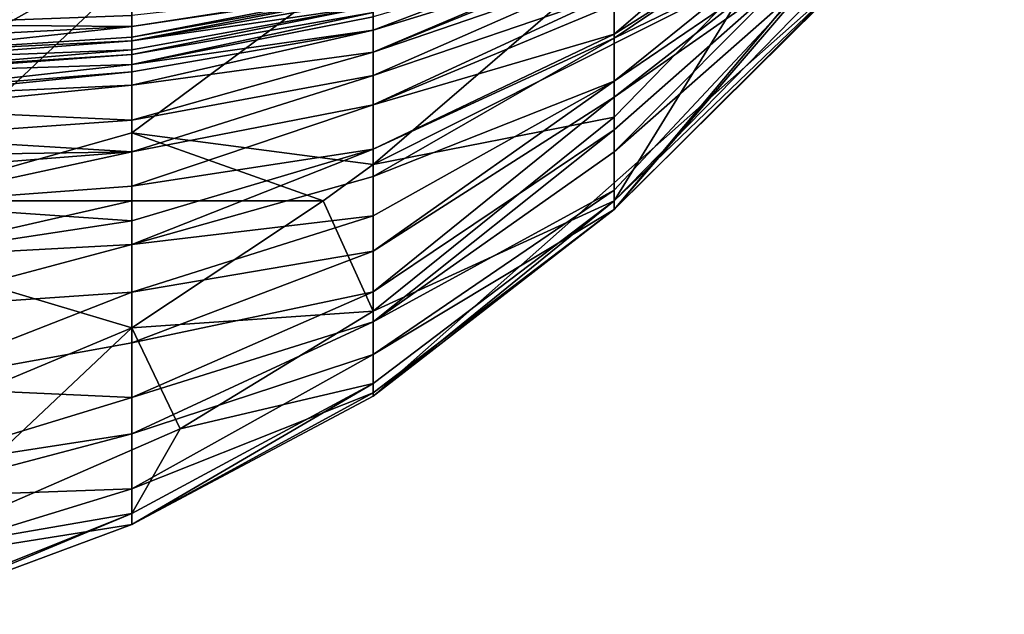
# Model space of a CAD drawing. Extents: x -161 to 11, y -10 to 160.
# Tile 379 of 499: x 0.973 to 0.9909, y -0.3558 to -0.345. Entities that reach past the tile are written whole.
import ezdxf

# ---------------------------------------------------------------- set-up
doc = ezdxf.new("R2010")
doc.units = 0
doc.header["$MEASUREMENT"] = 0
doc.layers.get('0').update_dxf_attribs({"linetype": 'CONTINUOUS'})

msp = doc.modelspace()

# ---------------------------------------------------------------- linework, layer by layer
for points in [[(0.98385, -0.348411, 0.030193), (0.990947, -0.339952, 0.030193), (0.987539, -0.344102, 0.045221)], [(0.98824, -0.344054, 0.026436), (0.990947, -0.339952, 0.030193), (0.98385, -0.348411, 0.030193)], [(0.975071, -0.343241, 0.018921), (0.970681, -0.345872, 0.018921), (0.975071, -0.343754, 0.022678)], [(0.970681, -0.343861, 0.015164), (0.970681, -0.345872, 0.018921), (0.975071, -0.343241, 0.018921)], [(0.975071, -0.343493, 0.026436), (0.970681, -0.345809, 0.026436), (0.970681, -0.344869, 0.03395)], [(0.975071, -0.343754, 0.022678), (0.970681, -0.345809, 0.026436), (0.975071, -0.343493, 0.026436)], [(0.970681, -0.343763, 0.270649), (0.970681, -0.345042, 0.266891), (0.975071, -0.343665, 0.270649)], [(0.970681, -0.345042, 0.266891), (0.975071, -0.344881, 0.266891), (0.975071, -0.343665, 0.270649)], [(0.970681, -0.345809, 0.026436), (0.975071, -0.343754, 0.022678), (0.970681, -0.346208, 0.022678)], [(0.970681, -0.346208, 0.022678), (0.975071, -0.343754, 0.022678), (0.970681, -0.345872, 0.018921)], [(0.97946, -0.343755, 0.00765), (0.97946, -0.34759, 0.011407), (0.975071, -0.347014, 0.00765)], [(0.97946, -0.343755, 0.00765), (0.975071, -0.347014, 0.00765), (0.975071, -0.344102, 0.005381)], [(0.98385, -0.343812, 0.011407), (0.97946, -0.34759, 0.011407), (0.97946, -0.343755, 0.00765)], [(0.97946, -0.345548, 0.157935), (0.98385, -0.343767, 0.157935), (0.982855, -0.344102, 0.165449)], [(0.98385, -0.343767, 0.157935), (0.97946, -0.345548, 0.157935), (0.98385, -0.344043, 0.146664)], [(0.97946, -0.34759, 0.011407), (0.98385, -0.343812, 0.011407), (0.9864, -0.344102, 0.015164)], [(0.975071, -0.344102, 0.005381), (0.970681, -0.348252, 0.006754), (0.970681, -0.344088, 0.003893)], [(0.970681, -0.348252, 0.006754), (0.975071, -0.344102, 0.005381), (0.975071, -0.347014, 0.00765)], [(0.97946, -0.351805, 0.022678), (0.98385, -0.348252, 0.01875), (0.98824, -0.344029, 0.022678)], [(0.98385, -0.348411, 0.030193), (0.97946, -0.351805, 0.022678), (0.98824, -0.344029, 0.022678)], [(0.98385, -0.344043, 0.146664), (0.97946, -0.345548, 0.157935), (0.97946, -0.345972, 0.139149)], [(0.98385, -0.344471, 0.124121), (0.98385, -0.344043, 0.146664), (0.97946, -0.345972, 0.139149)], [(0.9864, -0.344102, 0.015164), (0.98385, -0.346731, 0.015164), (0.97946, -0.34759, 0.011407)], [(0.97946, -0.344902, 0.199263), (0.97946, -0.345148, 0.180478), (0.982199, -0.344102, 0.180478)], [(0.982199, -0.344102, 0.180478), (0.97946, -0.345148, 0.180478), (0.982855, -0.344102, 0.165449)], [(0.97946, -0.345548, 0.157935), (0.982855, -0.344102, 0.165449), (0.97946, -0.345148, 0.180478)], [(0.987899, -0.344102, 0.018921), (0.98824, -0.344029, 0.022678), (0.98385, -0.348252, 0.01875)], [(0.98824, -0.344054, 0.026436), (0.98385, -0.348411, 0.030193), (0.98824, -0.344029, 0.022678)], [(0.9864, -0.344102, 0.015164), (0.987899, -0.344102, 0.018921), (0.98385, -0.348252, 0.01875)], [(0.9864, -0.344102, 0.015164), (0.98385, -0.348252, 0.01875), (0.98385, -0.346731, 0.015164)], [(0.985141, -0.344102, 0.105335), (0.98385, -0.344683, 0.116607), (0.98385, -0.345222, 0.097821)], [(0.98385, -0.345222, 0.097821), (0.985606, -0.344102, 0.090307), (0.985141, -0.344102, 0.105335)], [(0.98385, -0.345292, 0.094064), (0.985606, -0.344102, 0.090307), (0.98385, -0.345222, 0.097821)], [(0.985606, -0.344102, 0.090307), (0.98385, -0.345292, 0.094064), (0.986289, -0.344102, 0.075278)], [(0.98385, -0.346072, 0.075278), (0.986289, -0.344102, 0.075278), (0.98385, -0.345292, 0.094064)], [(0.986289, -0.344102, 0.075278), (0.98385, -0.346072, 0.075278), (0.986739, -0.344102, 0.064007)], [(0.986739, -0.344102, 0.064007), (0.98385, -0.346072, 0.075278), (0.98385, -0.346366, 0.067764)], [(0.986739, -0.344102, 0.064007), (0.98385, -0.346366, 0.067764), (0.987079, -0.344102, 0.056493)], [(0.98385, -0.346366, 0.067764), (0.98385, -0.346963, 0.056493), (0.987079, -0.344102, 0.056493)], [(0.987079, -0.344102, 0.056493), (0.98385, -0.346963, 0.056493), (0.98385, -0.347362, 0.048978)], [(0.987079, -0.344102, 0.056493), (0.98385, -0.347362, 0.048978), (0.987539, -0.344102, 0.045221)], [(0.987539, -0.344102, 0.045221), (0.98385, -0.347362, 0.048978), (0.98385, -0.348058, 0.037707)], [(0.98385, -0.348411, 0.030193), (0.987539, -0.344102, 0.045221), (0.98385, -0.348058, 0.037707)], [(0.975071, -0.344881, 0.266891), (0.975071, -0.34508, 0.263134), (0.97946, -0.344396, 0.263134)], [(0.97946, -0.344396, 0.263134), (0.975071, -0.34508, 0.263134), (0.97946, -0.344418, 0.248106)], [(0.97946, -0.344418, 0.248106), (0.975071, -0.34508, 0.263134), (0.975071, -0.345277, 0.240592)], [(0.97946, -0.344418, 0.248106), (0.975071, -0.345277, 0.240592), (0.97946, -0.344485, 0.240592)], [(0.97946, -0.344485, 0.240592), (0.975071, -0.345277, 0.240592), (0.975071, -0.345339, 0.233077)], [(0.975071, -0.345339, 0.233077), (0.97946, -0.34457, 0.233077), (0.97946, -0.344485, 0.240592)], [(0.97946, -0.345972, 0.139149), (0.97946, -0.346506, 0.120364), (0.98385, -0.344471, 0.124121)], [(0.98385, -0.344471, 0.124121), (0.97946, -0.346506, 0.120364), (0.98385, -0.344683, 0.116607)], [(0.97946, -0.344702, 0.218049), (0.97946, -0.34457, 0.233077), (0.975071, -0.345339, 0.233077)], [(0.98385, -0.344683, 0.116607), (0.97946, -0.346506, 0.120364), (0.98385, -0.345222, 0.097821)], [(0.975071, -0.345339, 0.233077), (0.975071, -0.345506, 0.214292), (0.97946, -0.344702, 0.218049)], [(0.97946, -0.344702, 0.218049), (0.975071, -0.345506, 0.214292), (0.975071, -0.345587, 0.206778)], [(0.97946, -0.344702, 0.218049), (0.975071, -0.345587, 0.206778), (0.97946, -0.344827, 0.20302)], [(0.975071, -0.345587, 0.206778), (0.975071, -0.345772, 0.199263), (0.97946, -0.344827, 0.20302)], [(0.97946, -0.344827, 0.20302), (0.975071, -0.345772, 0.199263), (0.97946, -0.344902, 0.199263)], [(0.970681, -0.345042, 0.266891), (0.975071, -0.34508, 0.263134), (0.975071, -0.344881, 0.266891)], [(0.970681, -0.345042, 0.266891), (0.970681, -0.345303, 0.263134), (0.975071, -0.34508, 0.263134)], [(0.97946, -0.344902, 0.199263), (0.975071, -0.345772, 0.199263), (0.97946, -0.345148, 0.180478)], [(0.975071, -0.34508, 0.263134), (0.970681, -0.345303, 0.263134), (0.970681, -0.345553, 0.244349)], [(0.975071, -0.34508, 0.263134), (0.970681, -0.345553, 0.244349), (0.975071, -0.345277, 0.240592)], [(0.975071, -0.345908, 0.187992), (0.97946, -0.345148, 0.180478), (0.975071, -0.345772, 0.199263)], [(0.97946, -0.345148, 0.180478), (0.975071, -0.345908, 0.187992), (0.975071, -0.346145, 0.172963)], [(0.97946, -0.345148, 0.180478), (0.975071, -0.346145, 0.172963), (0.97946, -0.345548, 0.157935)], [(0.97946, -0.346506, 0.120364), (0.97946, -0.347311, 0.097821), (0.98385, -0.345222, 0.097821)], [(0.98385, -0.345222, 0.097821), (0.97946, -0.347311, 0.097821), (0.98385, -0.345292, 0.094064)], [(0.975071, -0.345277, 0.240592), (0.970681, -0.345553, 0.244349), (0.975071, -0.345339, 0.233077)], [(0.970681, -0.345553, 0.244349), (0.970681, -0.345676, 0.233077), (0.975071, -0.345339, 0.233077)], [(0.975071, -0.345506, 0.214292), (0.975071, -0.345339, 0.233077), (0.970681, -0.345676, 0.233077)], [(0.97946, -0.347811, 0.08655), (0.98385, -0.345292, 0.094064), (0.97946, -0.347311, 0.097821)], [(0.98385, -0.345292, 0.094064), (0.97946, -0.347811, 0.08655), (0.98385, -0.346072, 0.075278)], [(0.975071, -0.345587, 0.206778), (0.975071, -0.345506, 0.214292), (0.970681, -0.345867, 0.218049)], [(0.970681, -0.345676, 0.233077), (0.970681, -0.345867, 0.218049), (0.975071, -0.345506, 0.214292)], [(0.97946, -0.345548, 0.157935), (0.975071, -0.346145, 0.172963), (0.975071, -0.346787, 0.142906)], [(0.97946, -0.345548, 0.157935), (0.975071, -0.346787, 0.142906), (0.97946, -0.345972, 0.139149)], [(0.970681, -0.345867, 0.218049), (0.970681, -0.345909, 0.206778), (0.975071, -0.345587, 0.206778)], [(0.975071, -0.345587, 0.206778), (0.970681, -0.345909, 0.206778), (0.975071, -0.345772, 0.199263)], [(0.975071, -0.345772, 0.199263), (0.970681, -0.345909, 0.206778), (0.970681, -0.346255, 0.187992)], [(0.975071, -0.345772, 0.199263), (0.970681, -0.346255, 0.187992), (0.975071, -0.345908, 0.187992)], [(0.975071, -0.345908, 0.187992), (0.970681, -0.346255, 0.187992), (0.970681, -0.346347, 0.180478)], [(0.975071, -0.345908, 0.187992), (0.970681, -0.346347, 0.180478), (0.975071, -0.346145, 0.172963)], [(0.97946, -0.345972, 0.139149), (0.975071, -0.346787, 0.142906), (0.975071, -0.347358, 0.124121)], [(0.97946, -0.345972, 0.139149), (0.975071, -0.347358, 0.124121), (0.97946, -0.346506, 0.120364)], [(0.97946, -0.349168, 0.064007), (0.98385, -0.346366, 0.067764), (0.98385, -0.346072, 0.075278)], [(0.98385, -0.346072, 0.075278), (0.97946, -0.348525, 0.075278), (0.97946, -0.349168, 0.064007)], [(0.97946, -0.347811, 0.08655), (0.97946, -0.348525, 0.075278), (0.98385, -0.346072, 0.075278)], [(0.975071, -0.346145, 0.172963), (0.970681, -0.346347, 0.180478), (0.970681, -0.346582, 0.165449)], [(0.975071, -0.346145, 0.172963), (0.970681, -0.346582, 0.165449), (0.975071, -0.346787, 0.142906)], [(0.98385, -0.346366, 0.067764), (0.97946, -0.349168, 0.064007), (0.97946, -0.349909, 0.052735)], [(0.98385, -0.346366, 0.067764), (0.97946, -0.349909, 0.052735), (0.98385, -0.346963, 0.056493)], [(0.970681, -0.346582, 0.165449), (0.970681, -0.347094, 0.142906), (0.975071, -0.346787, 0.142906)], [(0.97946, -0.346506, 0.120364), (0.975071, -0.347358, 0.124121), (0.975071, -0.347987, 0.109092)], [(0.97946, -0.347311, 0.097821), (0.97946, -0.346506, 0.120364), (0.975071, -0.347987, 0.109092)], [(0.975071, -0.346787, 0.142906), (0.970681, -0.347094, 0.142906), (0.975071, -0.347358, 0.124121)], [(0.98385, -0.346731, 0.015164), (0.97946, -0.350259, 0.015164), (0.97946, -0.34759, 0.011407)], [(0.98385, -0.348252, 0.01875), (0.97946, -0.350259, 0.015164), (0.98385, -0.346731, 0.015164)], [(0.975071, -0.347014, 0.00765), (0.975071, -0.348252, 0.008835), (0.970681, -0.348252, 0.006754)], [(0.978553, -0.348252, 0.011407), (0.975071, -0.348252, 0.008835), (0.975071, -0.347014, 0.00765)], [(0.97946, -0.34759, 0.011407), (0.978553, -0.348252, 0.011407), (0.975071, -0.347014, 0.00765)], [(0.98385, -0.346963, 0.056493), (0.97946, -0.350455, 0.045221), (0.98385, -0.347362, 0.048978)], [(0.98385, -0.346963, 0.056493), (0.97946, -0.349909, 0.052735), (0.97946, -0.350455, 0.045221)], [(0.970681, -0.34743, 0.131635), (0.975071, -0.347358, 0.124121), (0.970681, -0.347094, 0.142906)], [(0.970681, -0.34743, 0.131635), (0.970681, -0.347707, 0.124121), (0.975071, -0.347358, 0.124121)], [(0.975071, -0.347358, 0.124121), (0.970681, -0.347707, 0.124121), (0.970681, -0.348314, 0.109092)], [(0.975071, -0.347358, 0.124121), (0.970681, -0.348314, 0.109092), (0.975071, -0.347987, 0.109092)], [(0.975071, -0.347987, 0.109092), (0.975071, -0.348614, 0.094064), (0.97946, -0.347311, 0.097821)], [(0.97946, -0.347311, 0.097821), (0.975071, -0.348614, 0.094064), (0.975071, -0.349046, 0.08655)], [(0.97946, -0.347311, 0.097821), (0.975071, -0.349046, 0.08655), (0.97946, -0.347811, 0.08655)], [(0.98385, -0.348058, 0.037707), (0.98385, -0.347362, 0.048978), (0.97946, -0.350455, 0.045221)], [(0.97946, -0.350259, 0.015164), (0.978553, -0.348252, 0.011407), (0.97946, -0.34759, 0.011407)], [(0.97946, -0.347811, 0.08655), (0.975071, -0.349046, 0.08655), (0.97946, -0.348525, 0.075278)], [(0.975071, -0.347987, 0.109092), (0.970681, -0.348314, 0.109092), (0.975071, -0.348614, 0.094064)], [(0.97946, -0.350455, 0.045221), (0.97946, -0.351048, 0.037707), (0.98385, -0.348058, 0.037707)], [(0.98385, -0.348058, 0.037707), (0.97946, -0.351048, 0.037707), (0.98385, -0.348411, 0.030193)], [(0.970681, -0.349255, 0.00765), (0.975071, -0.348252, 0.008835), (0.975071, -0.350564, 0.011407)], [(0.975071, -0.348252, 0.008835), (0.970681, -0.349255, 0.00765), (0.970681, -0.348252, 0.006754)], [(0.975071, -0.350564, 0.011407), (0.978553, -0.348252, 0.011407), (0.97946, -0.350259, 0.015164)], [(0.975071, -0.350564, 0.011407), (0.975071, -0.348252, 0.008835), (0.978553, -0.348252, 0.011407)], [(0.97946, -0.351805, 0.022678), (0.97946, -0.351577, 0.018921), (0.98385, -0.348252, 0.01875)], [(0.97946, -0.350259, 0.015164), (0.98385, -0.348252, 0.01875), (0.97946, -0.351577, 0.018921)], [(0.970681, -0.349285, 0.090307), (0.975071, -0.348614, 0.094064), (0.970681, -0.348314, 0.109092)], [(0.97946, -0.351048, 0.037707), (0.97946, -0.351744, 0.026436), (0.98385, -0.348411, 0.030193)], [(0.97946, -0.351805, 0.022678), (0.98385, -0.348411, 0.030193), (0.97946, -0.351744, 0.026436)], [(0.975071, -0.348614, 0.094064), (0.970681, -0.349285, 0.090307), (0.975071, -0.349046, 0.08655)], [(0.975071, -0.349916, 0.075278), (0.97946, -0.348525, 0.075278), (0.975071, -0.349046, 0.08655)], [(0.97946, -0.348525, 0.075278), (0.975071, -0.349916, 0.075278), (0.97946, -0.349168, 0.064007)], [(0.975071, -0.349046, 0.08655), (0.970681, -0.349285, 0.090307), (0.970681, -0.350215, 0.079035)], [(0.975071, -0.349046, 0.08655), (0.970681, -0.350215, 0.079035), (0.975071, -0.349916, 0.075278)], [(0.975071, -0.349916, 0.075278), (0.975071, -0.350833, 0.064007), (0.97946, -0.349168, 0.064007)], [(0.97946, -0.349909, 0.052735), (0.97946, -0.349168, 0.064007), (0.975071, -0.350833, 0.064007)], [(0.975071, -0.350564, 0.011407), (0.970681, -0.352402, 0.011279), (0.970681, -0.349255, 0.00765)], [(0.975071, -0.349916, 0.075278), (0.970681, -0.350215, 0.079035), (0.970681, -0.35163, 0.064007)], [(0.975071, -0.349916, 0.075278), (0.970681, -0.35163, 0.064007), (0.975071, -0.350833, 0.064007)], [(0.975071, -0.350833, 0.064007), (0.975071, -0.351832, 0.052735), (0.97946, -0.349909, 0.052735)], [(0.97946, -0.349909, 0.052735), (0.975071, -0.351832, 0.052735), (0.97946, -0.350455, 0.045221)], [(0.975953, -0.352402, 0.015164), (0.975071, -0.350564, 0.011407), (0.97946, -0.350259, 0.015164)], [(0.975953, -0.352402, 0.015164), (0.97946, -0.350259, 0.015164), (0.97946, -0.351577, 0.018921)], [(0.975071, -0.350564, 0.011407), (0.970681, -0.3547, 0.015164), (0.970681, -0.352402, 0.011279)], [(0.970681, -0.3547, 0.015164), (0.975071, -0.350564, 0.011407), (0.975953, -0.352402, 0.015164)], [(0.975071, -0.351832, 0.052735), (0.975071, -0.352488, 0.045221), (0.97946, -0.350455, 0.045221)], [(0.97946, -0.350455, 0.045221), (0.975071, -0.352488, 0.045221), (0.97946, -0.351048, 0.037707)], [(0.975071, -0.351832, 0.052735), (0.975071, -0.350833, 0.064007), (0.970681, -0.35163, 0.064007)], [(0.975071, -0.352488, 0.045221), (0.975071, -0.353494, 0.03395), (0.97946, -0.351048, 0.037707)], [(0.97946, -0.351048, 0.037707), (0.975071, -0.353494, 0.03395), (0.97946, -0.351744, 0.026436)], [(0.970681, -0.35163, 0.064007), (0.970681, -0.353168, 0.048978), (0.975071, -0.351832, 0.052735)], [(0.97946, -0.351805, 0.022678), (0.975071, -0.354143, 0.022678), (0.97946, -0.351577, 0.018921)], [(0.975071, -0.353938, 0.018921), (0.97946, -0.351577, 0.018921), (0.975071, -0.354143, 0.022678)], [(0.97946, -0.351577, 0.018921), (0.975071, -0.353938, 0.018921), (0.975953, -0.352402, 0.015164)], [(0.975071, -0.351832, 0.052735), (0.970681, -0.353168, 0.048978), (0.975071, -0.352488, 0.045221)], [(0.975071, -0.353494, 0.03395), (0.975071, -0.354143, 0.022678), (0.97946, -0.351744, 0.026436)], [(0.97946, -0.351744, 0.026436), (0.975071, -0.354143, 0.022678), (0.97946, -0.351805, 0.022678)], [(0.975071, -0.353938, 0.018921), (0.970681, -0.3547, 0.015164), (0.975953, -0.352402, 0.015164)], [(0.970681, -0.353168, 0.048978), (0.970681, -0.35365, 0.045221), (0.975071, -0.352488, 0.045221)], [(0.975071, -0.352488, 0.045221), (0.970681, -0.35365, 0.045221), (0.975071, -0.353494, 0.03395)], [(0.970681, -0.35365, 0.045221), (0.970681, -0.354839, 0.03395), (0.975071, -0.353494, 0.03395)], [(0.975071, -0.353494, 0.03395), (0.970681, -0.354839, 0.03395), (0.975071, -0.354143, 0.022678)], [(0.970681, -0.3557, 0.018921), (0.975071, -0.353938, 0.018921), (0.970681, -0.355774, 0.022678)], [(0.970681, -0.3557, 0.018921), (0.970681, -0.3547, 0.015164), (0.975071, -0.353938, 0.018921)], [(0.975071, -0.354143, 0.022678), (0.970681, -0.355774, 0.022678), (0.975071, -0.353938, 0.018921)], [(0.970681, -0.354839, 0.03395), (0.970681, -0.355774, 0.022678), (0.975071, -0.354143, 0.022678)]]:
    msp.add_3dface(points)

doc.saveas('drawing.dxf')
